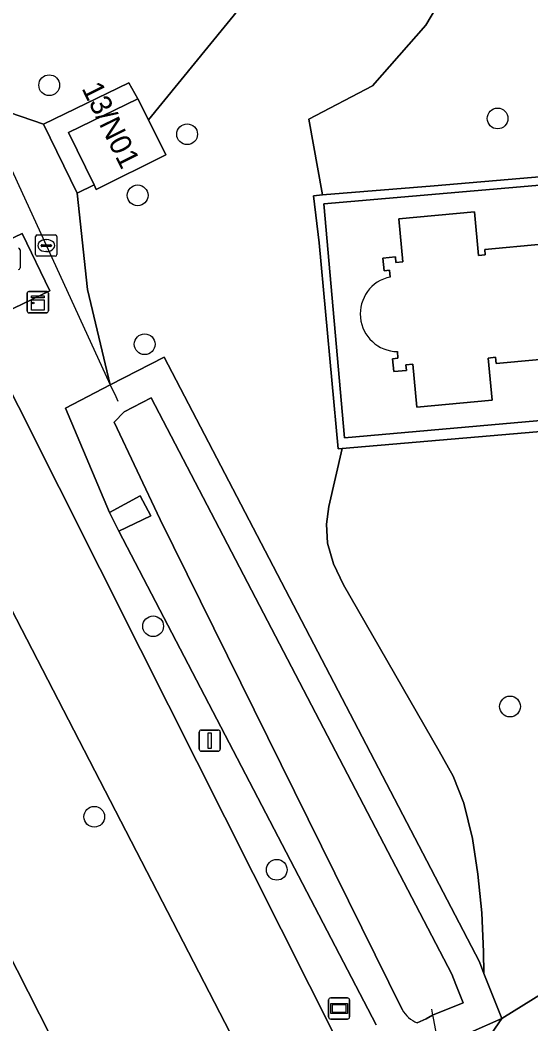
# Model space of a CAD drawing. Extents: x 158835 to 160077, y 386387 to 387778.
# Drawn here: x 159569.49 to 159593.57, y 386982.37 to 387029.65 of the extents above; entities that cross this region are included whole.
import ezdxf

# ---------------------------------------------------------------- set-up
doc = ezdxf.new("R2010")
doc.units = 0
for name, color, linetype in [('IMGEO_Berm_groen', 7, 'Continuous'), ('IMGEO_Boom', 7, 'Continuous'), ('IMGEO_Duiker', 7, 'Continuous'), ('IMGEO_Fietspad_gesloten', 7, 'Continuous'), ('IMGEO_Groenvoorziening', 7, 'Continuous'), ('IMGEO_Haag', 7, 'Continuous'), ('IMGEO_Kast', 7, 'Continuous'), ('IMGEO_Lichtmast', 7, 'Continuous'), ('IMGEO_Oever', 7, 'Continuous'), ('IMGEO_Pand', 7, 'Continuous'), ('IMGEO_Pand_nummerreeks', 7, 'Continuous'), ('IMGEO_Rijbaan_lokaal_gesloten', 7, 'Continuous'), ('IMGEO_Rioolput', 7, 'Continuous'), ('IMGEO_Voetpad_gesloten', 7, 'Continuous'), ('IMGEO_Voetpad_halfverhard', 7, 'Continuous'), ('IMGEO_Voetpad_open', 7, 'Continuous'), ('IMGEO_Waterloop', 7, 'Continuous'), ('IMGEO_Wegwijzer', 7, 'Continuous')]:
    doc.layers.add(name, color=color, linetype=linetype)

msp = doc.modelspace()

# ---------------------------------------------------------------- linework, layer by layer
at = {"layer": 'IMGEO_Berm_groen'}
msp.add_lwpolyline([(159565.625, 386992.203), (159574.634, 386974.512), (159581.251, 386977.77), (159581.241, 386977.841), (159581.123, 386978.348), (159581.006, 386978.716), (159580.616, 386979.582), (159570.06, 387000), (159551.287, 387036.313)], dxfattribs=at)
at = {"layer": 'IMGEO_Boom'}
for centre in [(159570.863, 387026.58), (159591.997, 387025.014), (159577.364, 387024.27), (159575.03, 387021.393), (159575.363, 387014.381), (159575.762, 387001.099), (159592.582, 386997.321), (159572.987, 386992.129), (159581.588, 386989.63)]:
    msp.add_circle(centre, 0.489, dxfattribs=at)
at = {"layer": 'IMGEO_Duiker'}
for points in [[(159566.394, 387028.433), (159567.773, 387025.436), (159567.874, 387025.217), (159573.743, 387012.464), (159573.996, 387011.914), (159574.092, 387011.706)], [(159588.877, 386983.063), (159588.931, 386982.78), (159588.956, 386982.645), (159589.21, 386981.306), (159589.35, 386980.571), (159589.748, 386978.472), (159590.362, 386975.233), (159591.256, 386970.522), (159591.768, 386967.823), (159591.981, 386966.701), (159592.326, 386964.885)]]:
    msp.add_lwpolyline(points, dxfattribs=at)
at = {"layer": 'IMGEO_Fietspad_gesloten'}
msp.add_lwpolyline([(159551.287, 387036.313), (159570.06, 387000), (159580.616, 386979.582), (159584.448, 386981.56), (159575.169, 387000), (159567.488, 387015.266), (159566.138, 387017.949), (159555.587, 387038.918)], dxfattribs=at)
at = {"layer": 'IMGEO_Groenvoorziening'}
for points in [[(159630.181, 387027.448), (159598.527, 387045.715), (159594.786, 387039.818), (159588.618, 387029.413), (159586.097, 387026.556), (159583.098, 387024.974), (159583.737, 387021.411), (159589.012, 387021.835), (159597.633, 387022.584), (159603.79, 387023.13), (159603.79, 387022.727), (159606.178, 387023.225), (159611.071, 387020.559), (159613.471, 387024.914), (159624.689, 387019.519), (159625.847, 387018.962), (159626.658, 387020.641), (159627.935, 387023.424)], [(159600.235, 387011.339), (159584.786, 387009.973), (159583.812, 387020.991), (159603.79, 387022.727), (159603.79, 387023.13), (159597.633, 387022.584), (159589.012, 387021.835), (159583.737, 387021.411), (159583.313, 387021.377), (159583.582, 387019.16), (159584.474, 387009.46), (159584.674, 387009.477), (159600.271, 387010.798)], [(159609.427, 386991.611), (159611.597, 386993.806), (159613.562, 386996.185), (159615.307, 386998.73), (159615.389, 386998.862), (159616.039, 387000), (159617.765, 387003.021), (159618.603, 387004.497), (159616.131, 387005.158), (159615.845, 387004.656), (159613.193, 387000), (159611.557, 386997.498), (159610.091, 386995.352), (159608.734, 386993.831), (159607.268, 386992.364), (159606.047, 386991.413), (159603.882, 386989.873), (159592.191, 386982.624), (159591.536, 386981.677), (159592.482, 386979.862), (159592.693, 386979.975), (159599.819, 386984.237), (159605.341, 386988.181), (159607.07, 386989.62)]]:
    msp.add_lwpolyline(points, close=True, dxfattribs=at)
for points in [[(159567.449, 387026.728), (159566.268, 387026.223), (159570.587, 387024.746), (159574.615, 387026.688), (159575.039, 387025.943), (159575.537, 387024.944), (159584.987, 387036.518), (159592.737, 387045.499)], [(159554.476, 387041.125), (159555.587, 387038.918), (159566.138, 387017.949), (159569.594, 387019.589), (159570.891, 387016.893), (159567.488, 387015.266), (159575.169, 387000), (159584.448, 386981.56), (159585.821, 386978.785), (159589.35, 386980.571), (159591.536, 386981.677), (159592.191, 386982.624), (159589.21, 386981.306), (159588.337, 386980.92)], [(159584.987, 387036.518), (159575.537, 387024.944), (159576.357, 387023.298), (159573.082, 387021.671), (159572.977, 387021.884), (159572.182, 387021.49), (159572.662, 387016.966), (159573.743, 387012.464), (159576.275, 387013.77), (159591.136, 386985.302), (159591.352, 386984.754), (159591.339, 386985.765), (159591.249, 386987.602), (159591.069, 386989.42), (159590.806, 386991.097), (159590.406, 386992.765), (159589.903, 386994.042), (159589.246, 386995.225), (159584.731, 387003.053), (159584.257, 387004.039), (159583.985, 387005.017), (159583.931, 387005.913), (159584.034, 387006.738), (159584.674, 387009.477), (159584.474, 387009.46), (159583.582, 387019.16), (159583.313, 387021.377), (159583.737, 387021.411), (159583.098, 387024.974), (159586.097, 387026.556), (159588.618, 387029.413), (159594.786, 387039.818)], [(159573.743, 387012.464), (159572.662, 387016.966), (159572.182, 387021.49), (159570.587, 387024.746), (159566.268, 387026.223)], [(159586.274, 386982.327), (159574.147, 387005.576), (159573.701, 387006.454), (159571.631, 387011.374), (159573.743, 387012.464)], [(159600.271, 387010.798), (159584.674, 387009.477), (159584.034, 387006.738), (159583.931, 387005.913), (159583.985, 387005.017), (159584.257, 387004.039), (159584.731, 387003.053), (159589.246, 386995.225), (159589.903, 386994.042), (159590.406, 386992.765), (159590.806, 386991.097), (159591.069, 386989.42), (159591.249, 386987.602), (159591.339, 386985.765), (159591.352, 386984.754), (159592.191, 386982.624), (159603.882, 386989.873)]]:
    msp.add_lwpolyline(points, dxfattribs=at)
at = {"layer": 'IMGEO_Haag'}
msp.add_lwpolyline([(159583.812, 387020.991), (159603.79, 387022.727), (159603.79, 387023.13), (159597.633, 387022.584), (159589.012, 387021.835), (159583.737, 387021.411), (159583.313, 387021.377), (159583.582, 387019.16), (159584.474, 387009.46), (159584.674, 387009.477), (159600.271, 387010.798), (159600.235, 387011.339), (159584.786, 387009.973)], close=True, dxfattribs=at)
at = {"layer": 'IMGEO_Kast'}
for p, q in [((159569.9, 387016.864), (159570.741, 387016.864)), ((159570.741, 387016.864), (159569.9, 387016.864)), ((159570.825, 387016.789), (159570.825, 387015.948)), ((159570.825, 387015.948), (159570.825, 387016.789)), ((159569.825, 387015.939), (159569.825, 387016.78)), ((159569.825, 387016.78), (159569.825, 387015.939)), ((159570.75, 387015.864), (159569.909, 387015.864)), ((159569.909, 387015.864), (159570.75, 387015.864))]:
    msp.add_line(p, q, dxfattribs=at)
for points in [[(159570.02, 387016.654), (159570.62, 387016.654), (159570.62, 387016.569), (159570.02, 387016.569), (159570.02, 387016.654)], [(159570.02, 387016.479), (159570.62, 387016.479), (159570.62, 387015.99), (159570.02, 387015.99), (159570.02, 387016.479)]]:
    msp.add_lwpolyline(points, dxfattribs=at)
msp.add_circle((159570.104, 387016.328), 0.0377, dxfattribs=at)
for centre, start, end in [((159569.903, 387016.786), 92.4484, 184.2845), ((159569.903, 387016.786), 92.4484, 184.2845), ((159570.747, 387016.786), 2.4484, 94.2845), ((159570.747, 387016.786), 2.4484, 94.2845), ((159569.903, 387015.942), 182.4484, 274.2845), ((159569.903, 387015.942), 182.4484, 274.2845), ((159570.747, 387015.942), 272.4484, 4.2845), ((159570.747, 387015.942), 272.4484, 4.2845)]:
    msp.add_arc(centre, 0.0779, start, end, dxfattribs=at)
at = {"layer": 'IMGEO_Lichtmast'}
for p, q in [((159577.931, 386995.313), (159577.931, 386996.113)), ((159577.931, 386996.113), (159577.931, 386995.313)), ((159578.031, 386996.213), (159578.821, 386996.213)), ((159578.821, 386996.213), (159578.031, 386996.213)), ((159578.921, 386996.113), (159578.921, 386995.313)), ((159578.921, 386995.313), (159578.921, 386996.113)), ((159578.821, 386995.213), (159578.031, 386995.213)), ((159578.031, 386995.213), (159578.821, 386995.213))]:
    msp.add_line(p, q, dxfattribs=at)
msp.add_lwpolyline([(159578.351, 386996.088), (159578.501, 386996.088), (159578.501, 386995.338), (159578.351, 386995.338), (159578.351, 386996.088)], dxfattribs=at)
for centre, start, end in [((159578.031, 386996.113), 90, 180), ((159578.031, 386996.113), 90, 180), ((159578.821, 386996.113), 0, 90), ((159578.821, 386996.113), 360, 90), ((159578.031, 386995.313), 180, 270), ((159578.031, 386995.313), 180, 270), ((159578.821, 386995.313), 270, 0), ((159578.821, 386995.313), 270, 0)]:
    msp.add_arc(centre, 0.1, start, end, dxfattribs=at)
at = {"layer": 'IMGEO_Oever'}
for points in [[(159576.275, 387013.77), (159573.743, 387012.464), (159571.631, 387011.374), (159573.701, 387006.454), (159575.157, 387007.239), (159575.656, 387006.296), (159574.147, 387005.576), (159586.274, 386982.327)], [(159588.337, 386980.92), (159589.21, 386981.306), (159592.191, 386982.624), (159591.352, 386984.754), (159591.136, 386985.302), (159576.275, 387013.77)], [(159587.499, 386983.05), (159576.087, 387006.133), (159573.922, 387010.714), (159574.394, 387011.201), (159575.67, 387011.859), (159589.842, 386984.711), (159590.03, 386984.233), (159590.37, 386983.372), (159588.931, 386982.78), (159588.636, 386982.605), (159588.213, 386982.418)]]:
    msp.add_lwpolyline(points, dxfattribs=at)
msp.add_arc((159588.743, 386983.736), 1.421, 208.8837, 248.0887, dxfattribs=at)
at = {"layer": 'IMGEO_Pand'}
msp.add_lwpolyline([(159575.039, 387025.943), (159571.767, 387024.346), (159572.977, 387021.884), (159573.082, 387021.671), (159576.357, 387023.298), (159575.537, 387024.944)], close=True, dxfattribs=at)
for points in [[(159596.76, 387019.349), (159591.395, 387018.843), (159591.418, 387018.593), (159591.097, 387018.562), (159590.903, 387020.624), (159587.344, 387020.289), (159587.535, 387018.264), (159587.207, 387018.233), (159587.183, 387018.492), (159586.586, 387018.436), (159586.643, 387017.839), (159586.902, 387017.864), (159586.933, 387017.546)], [(159587.272, 387014.038), (159587.301, 387013.719), (159587.042, 387013.694), (159587.098, 387013.096), (159587.695, 387013.152), (159587.67, 387013.41), (159588, 387013.44), (159588.191, 387011.413), (159591.744, 387011.747), (159591.557, 387013.733), (159591.902, 387013.766), (159591.93, 387013.467), (159597.236, 387013.967)]]:
    msp.add_lwpolyline(points, dxfattribs=at)
msp.add_arc((159587.293, 387015.81), 1.773, 101.7298, 269.3096, dxfattribs=at)
at = {"layer": 'IMGEO_Rijbaan_lokaal_gesloten'}
msp.add_lwpolyline([(159531.503, 387010.965), (159535.481, 387009.734), (159540.092, 387007.879), (159544.519, 387005.62), (159548.726, 387002.975), (159552.354, 387000), (159553.335, 386999.112), (159554.644, 386997.824), (159557.582, 386994.542), (159560.215, 386991.01), (159562.522, 386987.258), (159570.424, 386971.741), (159574.913, 386974.004), (159574.634, 386974.512), (159565.625, 386992.203)], dxfattribs=at)
at = {"layer": 'IMGEO_Rioolput'}
for p, q in [((159570.222, 387018.601), (159570.222, 387019.453)), ((159570.297, 387019.527), (159571.149, 387019.527)), ((159570.71, 387019.307), (159570.735, 387019.307)), ((159571.223, 387019.453), (159571.223, 387018.601)), ((159569.488, 387018.825), (159569.488, 387017.973)), ((159570.481, 387019.021), (159570.481, 387019.033)), ((159570.919, 387018.984), (159570.521, 387018.984)), ((159570.524, 387019.07), (159570.922, 387019.07)), ((159570.733, 387018.747), (159570.708, 387018.747)), ((159570.965, 387019.033), (159570.965, 387019.021)), ((159571.149, 387018.527), (159570.297, 387018.527))]:
    msp.add_line(p, q, dxfattribs=at)
for points in [[(159570.222, 387018.601), (159570.222, 387019.453)], [(159570.297, 387019.527), (159571.149, 387019.527)], [(159571.223, 387019.453), (159571.223, 387018.601)], [(159569.488, 387018.825), (159569.488, 387017.973)], [(159571.149, 387018.527), (159570.297, 387018.527)]]:
    msp.add_lwpolyline(points, dxfattribs=at)
for centre, radius, start, end in [((159570.299, 387019.451), 0.0765, 91.552, 178.448), ((159570.299, 387019.451), 0.0765, 91.552, 178.448), ((159571.147, 387019.451), 0.0765, 1.552, 88.448), ((159571.147, 387019.451), 0.0765, 1.552, 88.448), ((159569.412, 387018.823), 0.0765, 1.552, 88.448), ((159569.412, 387018.823), 0.0765, 1.552, 88.448), ((159570.521, 387019.03), 0.0403, 85.8775, 175.7526), ((159570.518, 387019.02), 0.0366, 178.938, 274.7102), ((159570.922, 387019.027), 0.043, 264.8664, 352.4533), ((159570.926, 387019.032), 0.0386, 1.7309, 96.639), ((159570.299, 387018.603), 0.0765, 181.552, 268.448), ((159570.299, 387018.603), 0.0765, 181.552, 268.448), ((159571.147, 387018.603), 0.0765, 271.552, 358.448), ((159571.147, 387018.603), 0.0765, 271.552, 358.448), ((159569.412, 387017.975), 0.0765, 271.552, 358.448), ((159569.412, 387017.975), 0.0765, 271.552, 358.448)]:
    msp.add_arc(centre, radius, start, end, dxfattribs=at)
for centre, major_axis, ratio, start_param, end_param in [((159570.709, 387019.027), (-0.387, 0.002), 0.722429, 4.712389, 7.853982), ((159570.734, 387019.027), (-0.39, 0.002), 0.717154, 1.570796, 4.712389)]:
    msp.add_ellipse(centre, major_axis=major_axis, ratio=ratio, start_param=start_param, end_param=end_param, dxfattribs=at)
at = {"layer": 'IMGEO_Voetpad_gesloten'}
msp.add_lwpolyline([(159575.157, 387007.239), (159573.701, 387006.454), (159574.147, 387005.576), (159575.656, 387006.296)], close=True, dxfattribs=at)
at = {"layer": 'IMGEO_Voetpad_halfverhard'}
msp.add_lwpolyline([(159567.488, 387015.266), (159570.891, 387016.893), (159569.594, 387019.589), (159566.138, 387017.949)], close=True, dxfattribs=at)
at = {"layer": 'IMGEO_Voetpad_open'}
for points in [[(159572.977, 387021.884), (159571.767, 387024.346), (159575.039, 387025.943), (159574.615, 387026.688), (159570.587, 387024.746), (159572.182, 387021.49)], [(159584.786, 387009.973), (159600.235, 387011.339), (159604.731, 387011.736), (159604.49, 387014.749), (159606.254, 387014.89), (159620.305, 387007.516), (159622.46, 387011.905), (159620.348, 387013.002), (159611.017, 387017.878), (159606.934, 387020.001), (159604.045, 387019.729), (159603.79, 387022.727), (159583.812, 387020.991)]]:
    msp.add_lwpolyline(points, close=True, dxfattribs=at)
for points in [[(159586.933, 387017.546), (159586.902, 387017.864), (159586.643, 387017.839), (159586.586, 387018.436), (159587.183, 387018.492), (159587.207, 387018.233), (159587.535, 387018.264), (159587.344, 387020.289), (159590.903, 387020.624), (159591.097, 387018.562), (159591.418, 387018.593), (159591.395, 387018.843), (159596.76, 387019.349)], [(159597.236, 387013.967), (159591.93, 387013.467), (159591.902, 387013.766), (159591.557, 387013.733), (159591.744, 387011.747), (159588.191, 387011.413), (159588, 387013.44), (159587.67, 387013.41), (159587.695, 387013.152), (159587.098, 387013.096), (159587.042, 387013.694), (159587.301, 387013.719), (159587.272, 387014.038)]]:
    msp.add_lwpolyline(points, dxfattribs=at)
msp.add_arc((159587.293, 387015.81), 1.773, 101.7298, 269.3096, dxfattribs=at)
at = {"layer": 'IMGEO_Waterloop'}
for points in [[(159588.213, 386982.418), (159588.636, 386982.605), (159588.931, 386982.78), (159590.37, 386983.372), (159590.03, 386984.233), (159589.842, 386984.711), (159575.67, 387011.859), (159574.394, 387011.201), (159573.922, 387010.714), (159576.087, 387006.133)], [(159576.087, 387006.133), (159587.499, 386983.05)]]:
    msp.add_lwpolyline(points, dxfattribs=at)
msp.add_arc((159588.743, 386983.736), 1.421, 208.8837, 248.0887, dxfattribs=at)
at = {"layer": 'IMGEO_Wegwijzer'}
for p, q in [((159584.029, 386982.7), (159584.029, 386983.5)), ((159584.029, 386983.5), (159584.029, 386982.7)), ((159584.129, 386983.6), (159584.919, 386983.6)), ((159584.919, 386983.6), (159584.129, 386983.6)), ((159585.019, 386983.5), (159585.019, 386982.7)), ((159585.019, 386982.7), (159585.019, 386983.5)), ((159584.919, 386982.6), (159584.129, 386982.6)), ((159584.129, 386982.6), (159584.919, 386982.6))]:
    msp.add_line(p, q, dxfattribs=at)
for points in [[(159584.13, 386983.332), (159584.918, 386983.332), (159584.918, 386982.868), (159584.13, 386982.868), (159584.13, 386983.332)], [(159584.195, 386983.267), (159584.195, 386982.933), (159584.853, 386982.933), (159584.853, 386983.267), (159584.195, 386983.267)]]:
    msp.add_lwpolyline(points, dxfattribs=at)
for centre, start, end in [((159584.129, 386983.5), 90, 180), ((159584.129, 386983.5), 90, 180), ((159584.919, 386983.5), 0, 90), ((159584.919, 386983.5), 360, 90), ((159584.129, 386982.7), 180, 270), ((159584.129, 386982.7), 180, 270), ((159584.919, 386982.7), 270, 0), ((159584.919, 386982.7), 270, 0)]:
    msp.add_arc(centre, 0.1, start, end, dxfattribs=at)

# ---------------------------------------------------------------- texts
at = {"layer": 'IMGEO_Pand_nummerreeks'}
msp.add_text('13/N01', height=1, rotation=296.2815, dxfattribs=at).set_placement((159572.374, 387026.433))

doc.saveas('drawing.dxf')
